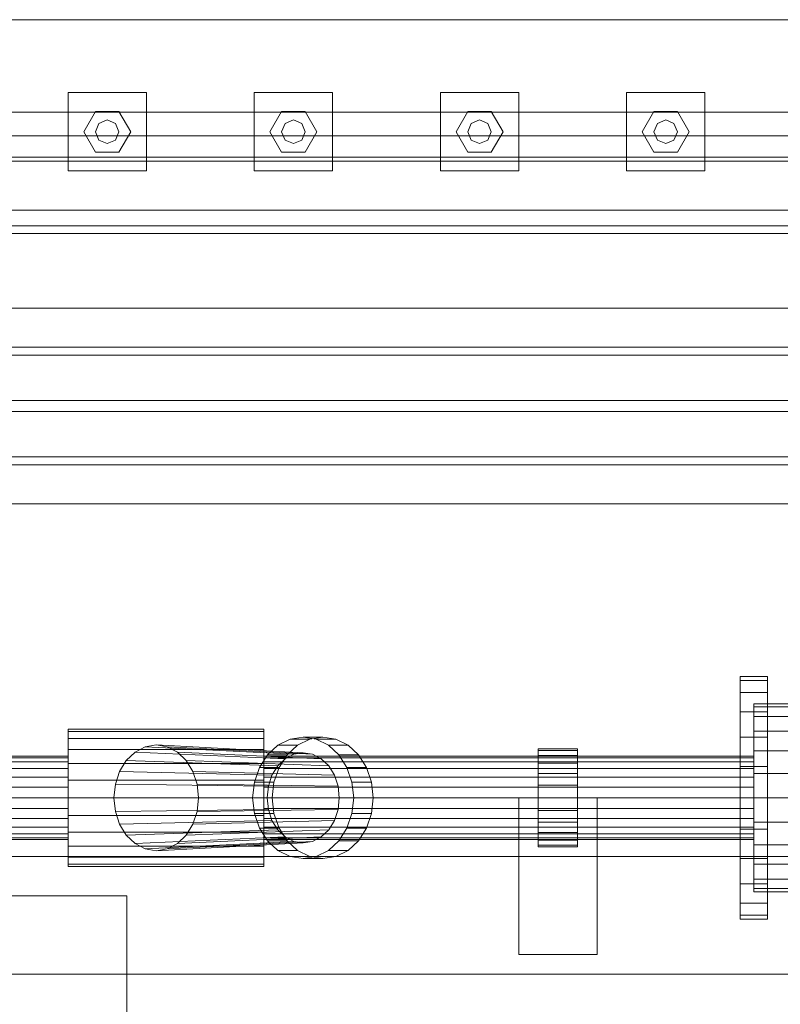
# Model space of a CAD drawing. Header units: millimetres. Extents: x -3490 to 61924, y -72580 to 6847.
# Tile 468 of 656: x 12034 to 12422, y -19055 to -18553. Entities that reach past the tile are written whole.
import ezdxf

# ---------------------------------------------------------------- set-up
doc = ezdxf.new("R2010")
doc.units = ezdxf.units.MM
doc.layers.add('COTAS_O', color=1, linetype='Continuous', lineweight=0)
doc.layers.add('superior_mezcladora', color=7, linetype='Continuous', lineweight=0)
doc.dimstyles.new('R19_100', dxfattribs={"dimtxt": 250, "dimasz": 150, "dimexe": 150, "dimexo": 80, "dimgap": 100, "dimtad": 1, "dimtih": 1, "dimtoh": 1, "dimdsep": 46, "dimcen": 0.09, "dimadec": 0, "dimazin": 0, "dimtfac": 1, "dimtdec": 4, "dimtofl": 0, "dimtmove": 0, "dimatfit": 3, "dimfxl": 1, "dimtolj": 1, "dimtzin": 0, "dimarcsym": 0})

# ---------------------------------------------------------------- blocks, each defined once
blk = doc.blocks.new('DIM_R29_44')
at = {"layer": 'COTAS_O'}
for p, q in [((9808.38, -18650), (9808.38, -19550)), ((16008.38, -18650), (16008.38, -19550)), ((9808.38, -19550), (9958.38, -19505)), ((16008.38, -19550), (15858.38, -19505)), ((9808.38, -19550), (16008.38, -19550)), ((9808.38, -19550), (9958.38, -19595)), ((16008.38, -19550), (15858.38, -19595))]:
    blk.add_line(p, q, dxfattribs=at)
blk.add_text('6200 O', height=250, dxfattribs=at).set_placement((12908.38, -19450))

msp = doc.modelspace()

# ---------------------------------------------------------------- linework, layer by layer
at = {"layer": 'superior_mezcladora'}
for p, q in [((16053.381, -18552.8), (9733.381, -18552.8)), ((12058.381, -18630), (12058.381, -18590)), ((12058.381, -18590), (12098.381, -18590)), ((12098.381, -18590), (12098.381, -18630)), ((12153.381, -18630), (12153.381, -18590)), ((12153.381, -18590), (12193.381, -18590)), ((12193.381, -18590), (12193.381, -18630)), ((12248.381, -18630), (12248.381, -18590)), ((12248.381, -18590), (12288.381, -18590)), ((12288.381, -18590), (12288.381, -18630)), ((12343.381, -18630), (12343.381, -18590)), ((12343.381, -18590), (12383.381, -18590)), ((12383.381, -18590), (12383.381, -18630)), ((16053.381, -18600), (9733.381, -18600)), ((12066.381, -18610), (12072.381, -18599.608)), ((12072.381, -18599.608), (12084.381, -18599.608)), ((12084.381, -18599.608), (12090.381, -18610)), ((12161.381, -18610), (12167.381, -18599.608)), ((12167.381, -18599.608), (12179.381, -18599.608)), ((12179.381, -18599.608), (12185.381, -18610)), ((12256.381, -18610), (12262.381, -18599.608)), ((12262.381, -18599.608), (12274.381, -18599.608)), ((12274.381, -18599.608), (12280.381, -18610)), ((12351.381, -18610), (12357.381, -18599.608)), ((12357.381, -18599.608), (12369.381, -18599.608)), ((12369.381, -18599.608), (12375.381, -18610)), ((12072.381, -18610), (12074.139, -18605.757)), ((12074.139, -18605.757), (12078.381, -18604)), ((12078.381, -18604), (12082.624, -18605.757)), ((12082.624, -18605.757), (12084.381, -18610)), ((12167.381, -18610), (12169.139, -18605.757)), ((12169.139, -18605.757), (12173.381, -18604)), ((12173.381, -18604), (12177.624, -18605.757)), ((12177.624, -18605.757), (12179.381, -18610)), ((12262.381, -18610), (12264.139, -18605.757)), ((12264.139, -18605.757), (12268.381, -18604)), ((12268.381, -18604), (12272.624, -18605.757)), ((12272.624, -18605.757), (12274.381, -18610)), ((12357.381, -18610), (12359.139, -18605.757)), ((12359.139, -18605.757), (12363.381, -18604)), ((12363.381, -18604), (12367.624, -18605.757)), ((12367.624, -18605.757), (12369.381, -18610)), ((12072.381, -18620.392), (12066.381, -18610)), ((12074.139, -18614.243), (12072.381, -18610)), ((12084.381, -18610), (12082.624, -18614.243)), ((12090.381, -18610), (12084.381, -18620.392)), ((12167.381, -18620.392), (12161.381, -18610)), ((12169.139, -18614.243), (12167.381, -18610)), ((12179.381, -18610), (12177.624, -18614.243)), ((12185.381, -18610), (12179.381, -18620.392)), ((12262.381, -18620.392), (12256.381, -18610)), ((12264.139, -18614.243), (12262.381, -18610)), ((12274.381, -18610), (12272.624, -18614.243)), ((12280.381, -18610), (12274.381, -18620.392)), ((12357.381, -18620.392), (12351.381, -18610)), ((12359.139, -18614.243), (12357.381, -18610)), ((12369.381, -18610), (12367.624, -18614.243)), ((12375.381, -18610), (12369.381, -18620.392)), ((9808.381, -18612), (16008.381, -18612)), ((12078.381, -18616), (12074.139, -18614.243)), ((12082.624, -18614.243), (12078.381, -18616)), ((12173.381, -18616), (12169.139, -18614.243)), ((12177.624, -18614.243), (12173.381, -18616)), ((12268.381, -18616), (12264.139, -18614.243)), ((12272.624, -18614.243), (12268.381, -18616)), ((12363.381, -18616), (12359.139, -18614.243)), ((12367.624, -18614.243), (12363.381, -18616)), ((12084.381, -18620.392), (12072.381, -18620.392)), ((12179.381, -18620.392), (12167.381, -18620.392)), ((12274.381, -18620.392), (12262.381, -18620.392)), ((12369.381, -18620.392), (12357.381, -18620.392)), ((9808.381, -18623), (16008.381, -18623)), ((9808.381, -18625), (16008.381, -18625)), ((15408.381, -18625), (9833.381, -18625)), ((12098.381, -18630), (12058.381, -18630)), ((12193.381, -18630), (12153.381, -18630)), ((12288.381, -18630), (12248.381, -18630)), ((12383.381, -18630), (12343.381, -18630)), ((16008.381, -18650), (9808.381, -18650)), ((16008.381, -18658), (9808.381, -18658)), ((16008.381, -18662), (9808.381, -18662)), ((9808.381, -18700), (16008.381, -18700)), ((13930.304, -18720), (11863.637, -18720)), ((11865.158, -18720), (13931.825, -18720)), ((13951.605, -18720), (11884.938, -18720)), ((11886.459, -18720), (13953.126, -18720)), ((11865.158, -18724), (13931.825, -18724)), ((13951.605, -18724), (11884.938, -18724)), ((9808.381, -18747.2), (16008.381, -18747.2)), ((16008.381, -18752.8), (9808.381, -18752.8)), ((13931.825, -18776), (11865.158, -18776)), ((11884.938, -18776), (13951.605, -18776)), ((11863.637, -18780), (13930.304, -18780)), ((13931.825, -18780), (11865.158, -18780)), ((11884.938, -18780), (13951.605, -18780)), ((13953.126, -18780), (11886.459, -18780)), ((16008.381, -18800), (9808.381, -18800)), ((12401.381, -18890.113), (12401.381, -18888)), ((12401.381, -18888), (12415.381, -18888)), ((12401.381, -18896.306), (12401.381, -18890.113)), ((12401.381, -18890.113), (12415.381, -18890.113)), ((12415.381, -18890.113), (12415.381, -18888)), ((12415.381, -18896.306), (12415.381, -18890.113)), ((12401.381, -18906.159), (12401.381, -18896.306)), ((12401.381, -18896.306), (12415.381, -18896.306)), ((12415.381, -18906.159), (12415.381, -18896.306)), ((12408.381, -18903.636), (12408.381, -18902)), ((12408.381, -18902), (12588.381, -18902)), ((12401.381, -18919), (12401.381, -18906.159)), ((12401.381, -18906.159), (12415.381, -18906.159)), ((12408.381, -18908.431), (12408.381, -18903.636)), ((12408.381, -18903.636), (12588.381, -18903.636)), ((12415.381, -18919), (12415.381, -18906.159)), ((12408.381, -18916.059), (12408.381, -18908.431)), ((12408.381, -18908.431), (12588.381, -18908.431)), ((12058.381, -18916.193), (12058.381, -18915)), ((12058.381, -18915), (12158.381, -18915)), ((12058.381, -18919.689), (12058.381, -18916.193)), ((12058.381, -18916.193), (12158.381, -18916.193)), ((12158.381, -18916.193), (12158.381, -18915)), ((12158.381, -18919.689), (12158.381, -18916.193)), ((12408.381, -18926), (12408.381, -18916.059)), ((12408.381, -18916.059), (12588.381, -18916.059)), ((12058.381, -18925.251), (12058.381, -18919.689)), ((12058.381, -18919.689), (12158.381, -18919.689)), ((12158.381, -18925.251), (12158.381, -18919.689)), ((12171.706, -18920.056), (12165.485, -18923.153)), ((12178.381, -18919), (12171.706, -18920.056)), ((12171.706, -18920.056), (12181.706, -18920.056)), ((12175.485, -18923.153), (12181.706, -18920.056)), ((12185.057, -18920.056), (12178.381, -18919)), ((12178.381, -18919), (12188.381, -18919)), ((12181.706, -18920.056), (12188.381, -18919)), ((12191.278, -18923.153), (12185.057, -18920.056)), ((12185.057, -18920.056), (12195.057, -18920.056)), ((12188.381, -18919), (12195.057, -18920.056)), ((12195.057, -18920.056), (12201.278, -18923.153)), ((12401.381, -18933.953), (12401.381, -18919)), ((12401.381, -18919), (12415.381, -18919)), ((12415.381, -18933.953), (12415.381, -18919)), ((12058.381, -18932.5), (12058.381, -18925.251)), ((12058.381, -18925.251), (12158.381, -18925.251)), ((12092.581, -18926.617), (12088.108, -18930.908)), ((12097.791, -18923.92), (12092.581, -18926.617)), ((12092.581, -18926.617), (12169.181, -18930.081)), ((12103.381, -18923), (12097.791, -18923.92)), ((12097.791, -18923.92), (12173.619, -18927.784)), ((12108.972, -18923.92), (12103.381, -18923)), ((12103.381, -18923), (12178.381, -18927)), ((12114.181, -18926.617), (12108.972, -18923.92)), ((12108.972, -18923.92), (12183.144, -18927.784)), ((12118.655, -18930.908), (12114.181, -18926.617)), ((12114.181, -18926.617), (12187.581, -18930.081)), ((12158.381, -18932.5), (12158.381, -18925.251)), ((12165.485, -18923.153), (12160.143, -18928.08)), ((12165.485, -18923.153), (12175.485, -18923.153)), ((12169.181, -18930.081), (12173.619, -18927.784)), ((12170.143, -18928.08), (12175.485, -18923.153)), ((12173.619, -18927.784), (12178.381, -18927)), ((12178.381, -18927), (12183.144, -18927.784)), ((12183.144, -18927.784), (12187.581, -18930.081)), ((12196.62, -18928.08), (12191.278, -18923.153)), ((12191.278, -18923.153), (12201.278, -18923.153)), ((12201.278, -18923.153), (12206.62, -18928.08)), ((12298.381, -18925.852), (12298.381, -18925)), ((12298.381, -18925), (12318.381, -18925)), ((12298.381, -18928.349), (12298.381, -18925.852)), ((12298.381, -18925.852), (12318.381, -18925.852)), ((12318.381, -18925.852), (12318.381, -18925)), ((12318.381, -18928.349), (12318.381, -18925.852)), ((12408.381, -18937.577), (12408.381, -18926)), ((12408.381, -18926), (12588.381, -18926)), ((11758.381, -18928.8), (12058.381, -18928.8)), ((11758.381, -18929.522), (12058.381, -18929.522)), ((11758.381, -18931.64), (12058.381, -18931.64)), ((12058.381, -18929.522), (12058.381, -18928.8)), ((12058.381, -18931.64), (12058.381, -18929.522)), ((12058.381, -18935.009), (12058.381, -18931.64)), ((12058.381, -18940.941), (12058.381, -18932.5)), ((12058.381, -18932.5), (12158.381, -18932.5)), ((12088.108, -18930.908), (12084.675, -18936.5)), ((12088.108, -18930.908), (12165.371, -18933.737)), ((12122.088, -18936.5), (12118.655, -18930.908)), ((12118.655, -18930.908), (12191.392, -18933.737)), ((12160.143, -18928.08), (12156.044, -18934.5)), ((12158.381, -18929.522), (12158.381, -18928.8)), ((12158.381, -18928.8), (12408.381, -18928.8)), ((12158.381, -18931.64), (12158.381, -18929.522)), ((12158.381, -18929.522), (12408.381, -18929.522)), ((12158.381, -18935.009), (12158.381, -18931.64)), ((12158.381, -18931.64), (12408.381, -18931.64)), ((12158.381, -18940.941), (12158.381, -18932.5)), ((12160.143, -18928.08), (12170.143, -18928.08)), ((12165.371, -18933.737), (12169.181, -18930.081)), ((12166.044, -18934.5), (12170.143, -18928.08)), ((12187.581, -18930.081), (12191.392, -18933.737)), ((12200.719, -18934.5), (12196.62, -18928.08)), ((12196.62, -18928.08), (12206.62, -18928.08)), ((12206.62, -18928.08), (12210.719, -18934.5)), ((12298.381, -18932.322), (12298.381, -18928.349)), ((12298.381, -18928.349), (12318.381, -18928.349)), ((12298.381, -18937.5), (12298.381, -18932.322)), ((12298.381, -18932.322), (12318.381, -18932.322)), ((12318.381, -18932.322), (12318.381, -18928.349)), ((12318.381, -18937.5), (12318.381, -18932.322)), ((12408.381, -18929.522), (12408.381, -18928.8)), ((12408.381, -18931.64), (12408.381, -18929.522)), ((12408.381, -18935.009), (12408.381, -18931.64)), ((11758.381, -18935.009), (12058.381, -18935.009)), ((12058.381, -18939.4), (12058.381, -18935.009)), ((12084.675, -18936.5), (12082.517, -18943.012)), ((12084.675, -18936.5), (12162.447, -18938.5)), ((12124.245, -18943.012), (12122.088, -18936.5)), ((12122.088, -18936.5), (12194.316, -18938.5)), ((12156.044, -18934.5), (12153.467, -18941.977)), ((12156.044, -18934.5), (12166.044, -18934.5)), ((12158.381, -18939.4), (12158.381, -18935.009)), ((12158.381, -18935.009), (12408.381, -18935.009)), ((12162.447, -18938.5), (12165.371, -18933.737)), ((12163.467, -18941.977), (12166.044, -18934.5)), ((12191.392, -18933.737), (12194.316, -18938.5)), ((12203.296, -18941.977), (12200.719, -18934.5)), ((12200.719, -18934.5), (12210.719, -18934.5)), ((12210.719, -18934.5), (12213.296, -18941.977)), ((12298.381, -18943.53), (12298.381, -18937.5)), ((12298.381, -18937.5), (12318.381, -18937.5)), ((12318.381, -18943.53), (12318.381, -18937.5)), ((12401.381, -18950), (12401.381, -18933.953)), ((12401.381, -18933.953), (12415.381, -18933.953)), ((12408.381, -18939.4), (12408.381, -18935.009)), ((12408.381, -18950), (12408.381, -18937.577)), ((12408.381, -18937.577), (12588.381, -18937.577)), ((12415.381, -18950), (12415.381, -18933.953)), ((11758.381, -18939.4), (12058.381, -18939.4)), ((12058.381, -18944.513), (12058.381, -18939.4)), ((12058.381, -18950), (12058.381, -18940.941)), ((12058.381, -18940.941), (12158.381, -18940.941)), ((12153.467, -18941.977), (12152.588, -18950)), ((12153.467, -18941.977), (12163.467, -18941.977)), ((12158.381, -18944.513), (12158.381, -18939.4)), ((12158.381, -18939.4), (12408.381, -18939.4)), ((12158.381, -18950), (12158.381, -18940.941)), ((12160.608, -18944.047), (12162.447, -18938.5)), ((12162.588, -18950), (12163.467, -18941.977)), ((12194.316, -18938.5), (12196.155, -18944.047)), ((12204.175, -18950), (12203.296, -18941.977)), ((12203.296, -18941.977), (12213.296, -18941.977)), ((12213.296, -18941.977), (12214.175, -18950)), ((12408.381, -18944.513), (12408.381, -18939.4)), ((11758.381, -18944.513), (12058.381, -18944.513)), ((12058.381, -18950), (12058.381, -18944.513)), ((12082.517, -18943.012), (12081.781, -18950)), ((12082.517, -18943.012), (12160.608, -18944.047)), ((12124.981, -18950), (12124.245, -18943.012)), ((12124.245, -18943.012), (12196.155, -18944.047)), ((12158.381, -18950), (12158.381, -18944.513)), ((12158.381, -18944.513), (12408.381, -18944.513)), ((12159.981, -18950), (12160.608, -18944.047)), ((12196.155, -18944.047), (12196.781, -18950)), ((12298.381, -18950), (12298.381, -18943.53)), ((12298.381, -18943.53), (12318.381, -18943.53)), ((12318.381, -18950), (12318.381, -18943.53)), ((12408.381, -18950), (12408.381, -18944.513)), ((11758.381, -18950), (12058.381, -18950)), ((12058.381, -18955.487), (12058.381, -18950)), ((12058.381, -18959.059), (12058.381, -18950)), ((12058.381, -18950), (12158.381, -18950)), ((12081.781, -18950), (12082.517, -18956.988)), ((12081.781, -18950), (12159.981, -18950)), ((12124.245, -18956.988), (12124.981, -18950)), ((12124.981, -18950), (12196.781, -18950)), ((12152.588, -18950), (12153.467, -18958.023)), ((12152.588, -18950), (12162.588, -18950)), ((12158.381, -18955.487), (12158.381, -18950)), ((12158.381, -18950), (12408.381, -18950)), ((12158.381, -18959.059), (12158.381, -18950)), ((12160.608, -18955.953), (12159.981, -18950)), ((12163.467, -18958.023), (12162.588, -18950)), ((12196.781, -18950), (12196.155, -18955.953)), ((12203.296, -18958.023), (12204.175, -18950)), ((12204.175, -18950), (12214.175, -18950)), ((12214.175, -18950), (12213.296, -18958.023)), ((12288.381, -19030), (12288.381, -18950)), ((12288.381, -18950), (12328.381, -18950)), ((12298.381, -18956.47), (12298.381, -18950)), ((12298.381, -18950), (12318.381, -18950)), ((12318.381, -18956.47), (12318.381, -18950)), ((12328.381, -18950), (12328.381, -19030)), ((12401.381, -18966.047), (12401.381, -18950)), ((12401.381, -18950), (12415.381, -18950)), ((12408.381, -18955.487), (12408.381, -18950)), ((12408.381, -18962.423), (12408.381, -18950)), ((12408.381, -18950), (12588.381, -18950)), ((12415.381, -18966.047), (12415.381, -18950)), ((11758.381, -18955.487), (12058.381, -18955.487)), ((12058.381, -18960.6), (12058.381, -18955.487)), ((12082.517, -18956.988), (12160.608, -18955.953)), ((12082.517, -18956.988), (12084.675, -18963.5)), ((12122.088, -18963.5), (12124.245, -18956.988)), ((12124.245, -18956.988), (12196.155, -18955.953)), ((12153.467, -18958.023), (12156.044, -18965.5)), ((12153.467, -18958.023), (12163.467, -18958.023)), ((12158.381, -18960.6), (12158.381, -18955.487)), ((12158.381, -18955.487), (12408.381, -18955.487)), ((12162.447, -18961.5), (12160.608, -18955.953)), ((12166.044, -18965.5), (12163.467, -18958.023)), ((12196.155, -18955.953), (12194.316, -18961.5)), ((12200.719, -18965.5), (12203.296, -18958.023)), ((12203.296, -18958.023), (12213.296, -18958.023)), ((12213.296, -18958.023), (12210.719, -18965.5)), ((12298.381, -18962.5), (12298.381, -18956.47)), ((12298.381, -18956.47), (12318.381, -18956.47)), ((12318.381, -18962.5), (12318.381, -18956.47)), ((12408.381, -18960.6), (12408.381, -18955.487)), ((11758.381, -18960.6), (12058.381, -18960.6)), ((12058.381, -18967.5), (12058.381, -18959.059)), ((12058.381, -18959.059), (12158.381, -18959.059)), ((12058.381, -18964.991), (12058.381, -18960.6)), ((12084.675, -18963.5), (12162.447, -18961.5)), ((12122.088, -18963.5), (12194.316, -18961.5)), ((12158.381, -18967.5), (12158.381, -18959.059)), ((12158.381, -18964.991), (12158.381, -18960.6)), ((12158.381, -18960.6), (12408.381, -18960.6)), ((12165.371, -18966.263), (12162.447, -18961.5)), ((12194.316, -18961.5), (12191.392, -18966.263)), ((12298.381, -18967.678), (12298.381, -18962.5)), ((12298.381, -18962.5), (12318.381, -18962.5)), ((12318.381, -18967.678), (12318.381, -18962.5)), ((12408.381, -18964.991), (12408.381, -18960.6)), ((12408.381, -18974), (12408.381, -18962.423)), ((12408.381, -18962.423), (12588.381, -18962.423)), ((11758.381, -18964.991), (12058.381, -18964.991)), ((12058.381, -18968.36), (12058.381, -18964.991)), ((12058.381, -18974.749), (12058.381, -18967.5)), ((12058.381, -18967.5), (12158.381, -18967.5)), ((12084.675, -18963.5), (12088.108, -18969.092)), ((12088.108, -18969.092), (12165.371, -18966.263)), ((12118.655, -18969.092), (12122.088, -18963.5)), ((12118.655, -18969.092), (12191.392, -18966.263)), ((12156.044, -18965.5), (12160.143, -18971.92)), ((12156.044, -18965.5), (12166.044, -18965.5)), ((12158.381, -18968.36), (12158.381, -18964.991)), ((12158.381, -18964.991), (12408.381, -18964.991)), ((12158.381, -18974.749), (12158.381, -18967.5)), ((12169.181, -18969.919), (12165.371, -18966.263)), ((12170.143, -18971.92), (12166.044, -18965.5)), ((12191.392, -18966.263), (12187.581, -18969.919)), ((12196.62, -18971.92), (12200.719, -18965.5)), ((12200.719, -18965.5), (12210.719, -18965.5)), ((12210.719, -18965.5), (12206.62, -18971.92)), ((12298.381, -18971.651), (12298.381, -18967.678)), ((12298.381, -18967.678), (12318.381, -18967.678)), ((12318.381, -18971.651), (12318.381, -18967.678)), ((12401.381, -18981), (12401.381, -18966.047)), ((12401.381, -18966.047), (12415.381, -18966.047)), ((12408.381, -18968.36), (12408.381, -18964.991)), ((12415.381, -18981), (12415.381, -18966.047)), ((11758.381, -18968.36), (12058.381, -18968.36)), ((11758.381, -18970.478), (12058.381, -18970.478)), ((12058.381, -18971.2), (11758.381, -18971.2)), ((12058.381, -18970.478), (12058.381, -18968.36)), ((12058.381, -18971.2), (12058.381, -18970.478)), ((12088.108, -18969.092), (12092.581, -18973.383)), ((12092.581, -18973.383), (12169.181, -18969.919)), ((12097.791, -18976.08), (12173.619, -18972.216)), ((12178.381, -18973), (12103.381, -18977)), ((12108.972, -18976.08), (12183.144, -18972.216)), ((12114.181, -18973.383), (12118.655, -18969.092)), ((12114.181, -18973.383), (12187.581, -18969.919)), ((12158.381, -18970.478), (12158.381, -18968.36)), ((12158.381, -18968.36), (12408.381, -18968.36)), ((12158.381, -18970.478), (12158.381, -18971.2)), ((12158.381, -18970.478), (12408.381, -18970.478)), ((12408.381, -18971.2), (12158.381, -18971.2)), ((12160.143, -18971.92), (12165.485, -18976.847)), ((12160.143, -18971.92), (12170.143, -18971.92)), ((12173.619, -18972.216), (12169.181, -18969.919)), ((12175.485, -18976.847), (12170.143, -18971.92)), ((12178.381, -18973), (12173.619, -18972.216)), ((12183.144, -18972.216), (12178.381, -18973)), ((12187.581, -18969.919), (12183.144, -18972.216)), ((12191.278, -18976.847), (12196.62, -18971.92)), ((12196.62, -18971.92), (12206.62, -18971.92)), ((12206.62, -18971.92), (12201.278, -18976.847)), ((12298.381, -18974.148), (12298.381, -18971.651)), ((12298.381, -18971.651), (12318.381, -18971.651)), ((12318.381, -18974.148), (12318.381, -18971.651)), ((12408.381, -18970.478), (12408.381, -18968.36)), ((12408.381, -18971.2), (12408.381, -18970.478)), ((12058.381, -18980.311), (12058.381, -18974.749)), ((12058.381, -18974.749), (12158.381, -18974.749)), ((12092.581, -18973.383), (12097.791, -18976.08)), ((12097.791, -18976.08), (12103.381, -18977)), ((12103.381, -18977), (12108.972, -18976.08)), ((12108.972, -18976.08), (12114.181, -18973.383)), ((12158.381, -18980.311), (12158.381, -18974.749)), ((12165.485, -18976.847), (12171.706, -18979.944)), ((12165.485, -18976.847), (12175.485, -18976.847)), ((12181.706, -18979.944), (12175.485, -18976.847)), ((12185.057, -18979.944), (12191.278, -18976.847)), ((12191.278, -18976.847), (12201.278, -18976.847)), ((12201.278, -18976.847), (12195.057, -18979.944)), ((12298.381, -18974.148), (12298.381, -18975)), ((12298.381, -18974.148), (12318.381, -18974.148)), ((12318.381, -18975), (12298.381, -18975)), ((12318.381, -18975), (12318.381, -18974.148)), ((12408.381, -18983.941), (12408.381, -18974)), ((12408.381, -18974), (12588.381, -18974)), ((11728.381, -18980), (14688.381, -18980)), ((12058.381, -18983.807), (12058.381, -18980.311)), ((12058.381, -18980.311), (12158.381, -18980.311)), ((12158.381, -18983.807), (12158.381, -18980.311)), ((12171.706, -18979.944), (12178.381, -18981)), ((12171.706, -18979.944), (12181.706, -18979.944)), ((12178.381, -18981), (12185.057, -18979.944)), ((12188.381, -18981), (12178.381, -18981)), ((12188.381, -18981), (12181.706, -18979.944)), ((12185.057, -18979.944), (12195.057, -18979.944)), ((12195.057, -18979.944), (12188.381, -18981)), ((12401.381, -18993.841), (12401.381, -18981)), ((12401.381, -18981), (12415.381, -18981)), ((12415.381, -18993.841), (12415.381, -18981)), ((12058.381, -18983.807), (12058.381, -18985)), ((12058.381, -18983.807), (12158.381, -18983.807)), ((12158.381, -18985), (12058.381, -18985)), ((12158.381, -18985), (12158.381, -18983.807)), ((12408.381, -18991.569), (12408.381, -18983.941)), ((12408.381, -18983.941), (12588.381, -18983.941)), ((12408.381, -18996.364), (12408.381, -18991.569)), ((12408.381, -18991.569), (12588.381, -18991.569)), ((12401.381, -19003.694), (12401.381, -18993.841)), ((12401.381, -18993.841), (12415.381, -18993.841)), ((12408.381, -18996.364), (12408.381, -18998)), ((12408.381, -18996.364), (12588.381, -18996.364)), ((12588.381, -18998), (12408.381, -18998)), ((12415.381, -19003.694), (12415.381, -18993.841)), ((11888.381, -19000), (12088.381, -19000)), ((12088.381, -19000), (12088.381, -19090)), ((12401.381, -19009.887), (12401.381, -19003.694)), ((12401.381, -19003.694), (12415.381, -19003.694)), ((12415.381, -19009.887), (12415.381, -19003.694)), ((12401.381, -19009.887), (12401.381, -19012)), ((12401.381, -19009.887), (12415.381, -19009.887)), ((12415.381, -19012), (12401.381, -19012)), ((12415.381, -19012), (12415.381, -19009.887)), ((12328.381, -19030), (12288.381, -19030)), ((14688.381, -19040), (11728.381, -19040))]:
    msp.add_line(p, q, dxfattribs=at)

# ---------------------------------------------------------------- dimensions: what is measured, and where the dimension line sits
at = {"layer": 'COTAS_O'}
dim = msp.add_aligned_dim(p1=(9808.381, -18650), p2=(16008.381, -18650), distance=-900, text='<> O', dimstyle='R19_100', dxfattribs=at)
dim.commit()
dim.dimension.update_dxf_attribs({"geometry": 'DIM_R29_44', "text_midpoint": (12908.381, -19550)})

doc.saveas('drawing.dxf')
